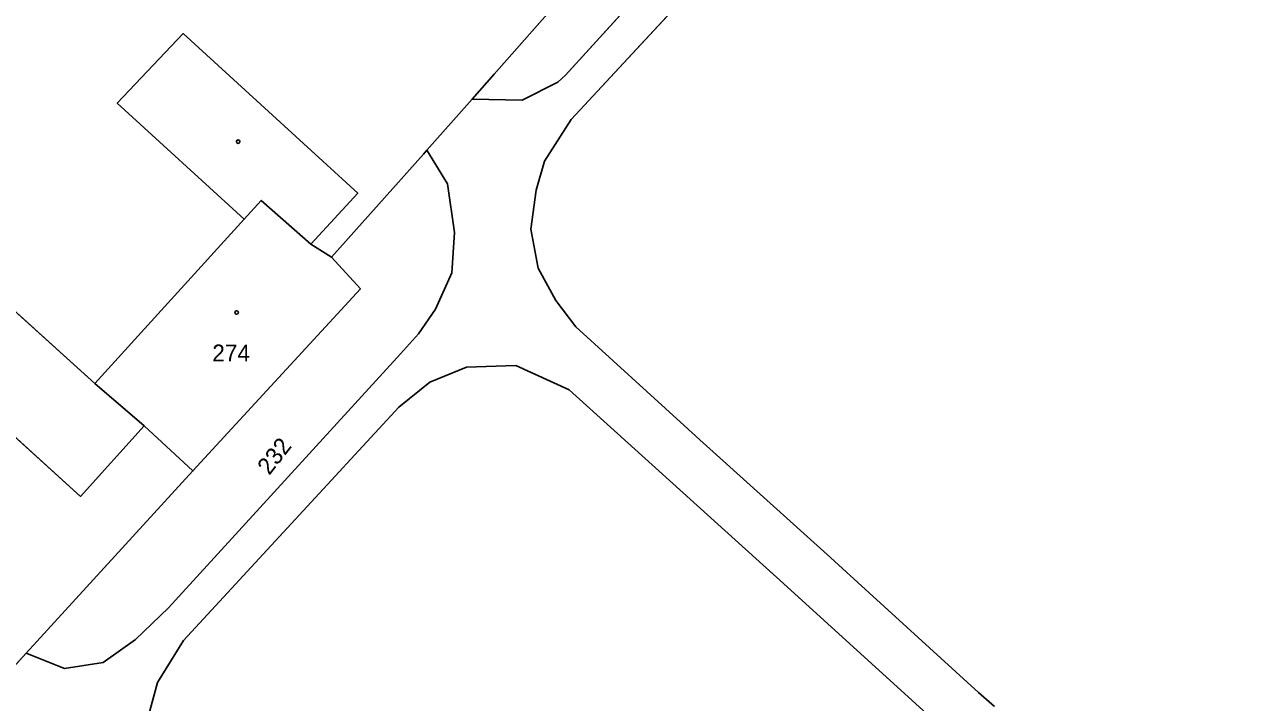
# Model space of a CAD drawing. Extents: x -689422 to -685210, y -987725 to -982160.
# Drawn here: x -685835.2 to -685712.3, y -986712.9 to -986644.7 of the extents above; entities that cross this region are included whole.
import ezdxf

# ---------------------------------------------------------------- set-up
doc = ezdxf.new("R2010")
doc.units = 0
for name, color, linetype in [('KN_Budovy', 7, 'Continuous'), ('KN_Hranice_parcel', 7, 'Continuous'), ('KN_Hranice_parcel_vnitrni_kresba', 7, 'Continuous'), ('KN_Parcelni cisla', 7, 'Continuous'), ('KN_Polygon parcely', 7, 'Continuous'), ('KN_POZEMKY_OSTATNI PLOCHA', 7, 'Continuous'), ('KN_POZEMKY_ZASTAVENA PLOCHA', 7, 'Continuous'), ('KN_VYUZITI_17_ostatni plocha_ostatni komunikace', 7, 'Continuous'), ('KN_VYUZITI_23_ostatni plocha_manipulacni plocha', 7, 'Continuous'), ('KN_Značky budov', 7, 'Continuous')]:
    doc.layers.add(name, color=color, linetype=linetype)

msp = doc.modelspace()

# ---------------------------------------------------------------- linework, layer by layer
at = {"layer": 'KN_Budovy'}
msp.add_lwpolyline([(-685818.24, -986689.59), (-685801.41, -986671.27), (-685804.32, -986668.06), (-685806.39, -986666.76), (-685811.37, -986662.37), (-685813.09, -986664.26), (-685828.12, -986680.78), (-685823.15, -986685.06)], close=True, dxfattribs=at)
at = {"layer": 'KN_Hranice_parcel'}
for p, q in [((-685790.16, -986652.17), (-685794.72, -986657.31)), ((-685818.24, -986689.59), (-685835.01, -986707.92)), ((-685835.01, -986707.92), (-685839.62, -986712.96))]:
    msp.add_line(p, q, dxfattribs=at)
for points in [[(-685728.39, -986582.12), (-685787.96, -986649.67), (-685790.16, -986652.17)], [(-685717.74, -986591.63), (-685725.41, -986599.54), (-685730.83, -986601.27), (-685740.03, -986605.78), (-685746.15, -986611.7), (-685780.8, -986649.77), (-685781.58, -986650.47), (-685785.14, -986652.28), (-685790.16, -986652.17)], [(-685737.67, -986713.29), (-685739.29, -986711.88), (-685752.56, -986699.76), (-685754.16, -986698.3), (-685767.28, -986686.44), (-685768.86, -986685), (-685779.76, -986675.07), (-685781.78, -986672.45), (-685783.53, -986669.17), (-685784.27, -986665.27), (-685783.74, -986661.32), (-685782.9, -986658.42), (-685780.21, -986654.24), (-685740.9, -986611.8), (-685737.8, -986609.28), (-685734.11, -986607.87), (-685732.57, -986607.94), (-685730.34, -986609.08), (-685727.16, -986612.02)], [(-685804.32, -986668.06), (-685806.39, -986666.76), (-685801.68, -986661.65), (-685819.22, -986645.58), (-685825.86, -986652.59), (-685813.09, -986664.26), (-685828.12, -986680.78), (-685841.01, -986669.12), (-685847.24, -986676.07), (-685829.56, -986692.15), (-685823.15, -986685.06), (-685818.24, -986689.59)], [(-685794.72, -986657.31), (-685792.65, -986660.7), (-685791.96, -986665.6), (-685792.23, -986669.64), (-685793.87, -986673.31), (-685795.58, -986675.78), (-685797.38, -986677.81), (-685820.69, -986703.35), (-685824.02, -986706.56), (-685827.27, -986708.86), (-685831.17, -986709.45), (-685835.01, -986707.92)], [(-685794.72, -986657.31), (-685795.07, -986657.73), (-685804.32, -986668.06)], [(-685804.32, -986668.06), (-685801.41, -986671.27), (-685818.24, -986689.59)], [(-685797.55, -986683.16), (-685819.19, -986706.64), (-685821.8, -986710.86), (-685823.11, -986715.71), (-685822.19, -986720.63), (-685820.48, -986724.25), (-685817.97, -986727.37), (-685704.26, -986830.99), (-685699.96, -986833.5), (-685695.09, -986834.52), (-685690.38, -986832.98), (-685686.33, -986830.06), (-685663.37, -986804.88), (-685660.74, -986800.61), (-685659.99, -986795.68), (-685660.65, -986791.76), (-685662.52, -986788.75), (-685713.18, -986742.49), (-685758.87, -986700.91), (-685780.41, -986681.42), (-685785.78, -986678.99), (-685790.76, -986679.14), (-685794.43, -986680.65), (-685797.55, -986683.16)]]:
    msp.add_lwpolyline(points, dxfattribs=at)
at = {"layer": 'KN_Hranice_parcel_vnitrni_kresba'}
for p, q in [((-685813.09, -986664.26), (-685811.37, -986662.37)), ((-685811.37, -986662.37), (-685806.39, -986666.76)), ((-685828.12, -986680.78), (-685823.15, -986685.06))]:
    msp.add_line(p, q, dxfattribs=at)
at = {"layer": 'KN_Polygon parcely'}
for points in [[(-685841.01, -986669.12), (-685828.12, -986680.78), (-685813.09, -986664.26), (-685825.86, -986652.59), (-685819.22, -986645.58), (-685801.68, -986661.65), (-685806.39, -986666.76), (-685804.32, -986668.06), (-685795.07, -986657.73), (-685794.72, -986657.31), (-685790.16, -986652.17), (-685787.96, -986649.67), (-685728.39, -986582.12)], [(-685711.78, -986584.82), (-685717.74, -986591.63), (-685725.41, -986599.54), (-685730.83, -986601.27), (-685740.03, -986605.78), (-685746.15, -986611.7), (-685780.8, -986649.77), (-685781.58, -986650.47), (-685785.14, -986652.28), (-685790.16, -986652.17), (-685794.72, -986657.31), (-685792.65, -986660.7), (-685791.96, -986665.6), (-685792.23, -986669.64), (-685793.87, -986673.31), (-685795.58, -986675.78), (-685797.38, -986677.81), (-685820.69, -986703.35), (-685824.02, -986706.56), (-685827.27, -986708.86), (-685831.17, -986709.45), (-685835.01, -986707.92), (-685839.62, -986712.96)], [(-685737.67, -986713.29), (-685739.29, -986711.88), (-685752.56, -986699.76), (-685754.16, -986698.3), (-685767.28, -986686.44), (-685768.86, -986685), (-685779.76, -986675.07), (-685781.78, -986672.45), (-685783.53, -986669.17), (-685784.27, -986665.27), (-685783.74, -986661.32), (-685782.9, -986658.42), (-685780.21, -986654.24), (-685740.9, -986611.8), (-685737.8, -986609.28), (-685734.11, -986607.87), (-685732.57, -986607.94), (-685730.34, -986609.08), (-685727.16, -986612.02), (-685713.02, -986596.53), (-685693.69, -986614.14)], [(-685707.77, -986629.56), (-685727.16, -986612.02), (-685730.34, -986609.08), (-685732.57, -986607.94), (-685734.11, -986607.87), (-685737.8, -986609.28), (-685740.9, -986611.8), (-685780.21, -986654.24), (-685782.9, -986658.42), (-685783.74, -986661.32), (-685784.27, -986665.27), (-685783.53, -986669.17), (-685781.78, -986672.45), (-685779.76, -986675.07), (-685768.86, -986685), (-685767.28, -986686.44), (-685754.16, -986698.3), (-685752.56, -986699.76), (-685739.29, -986711.88), (-685737.67, -986713.29)], [(-685839.62, -986712.96), (-685835.01, -986707.92), (-685818.24, -986689.59), (-685823.15, -986685.06), (-685829.56, -986692.15), (-685847.24, -986676.07)]]:
    msp.add_lwpolyline(points, dxfattribs=at)
for points in [[(-685728.39, -986582.12), (-685787.96, -986649.67), (-685790.16, -986652.17), (-685785.14, -986652.28), (-685781.58, -986650.47), (-685780.8, -986649.77), (-685746.15, -986611.7), (-685740.03, -986605.78), (-685730.83, -986601.27), (-685725.41, -986599.54), (-685717.74, -986591.63), (-685722.65, -986587.31)], [(-685823.15, -986685.06), (-685818.24, -986689.59), (-685801.41, -986671.27), (-685804.32, -986668.06), (-685806.39, -986666.76), (-685801.68, -986661.65), (-685819.22, -986645.58), (-685825.86, -986652.59), (-685813.09, -986664.26), (-685828.12, -986680.78), (-685841.01, -986669.12), (-685847.24, -986676.07), (-685829.56, -986692.15)], [(-685818.24, -986689.59), (-685835.01, -986707.92), (-685831.17, -986709.45), (-685827.27, -986708.86), (-685824.02, -986706.56), (-685820.69, -986703.35), (-685797.38, -986677.81), (-685795.58, -986675.78), (-685793.87, -986673.31), (-685792.23, -986669.64), (-685791.96, -986665.6), (-685792.65, -986660.7), (-685794.72, -986657.31), (-685795.07, -986657.73), (-685804.32, -986668.06), (-685801.41, -986671.27)], [(-685797.55, -986683.16), (-685819.19, -986706.64), (-685821.8, -986710.86), (-685823.11, -986715.71), (-685822.19, -986720.63), (-685820.48, -986724.25), (-685817.97, -986727.37), (-685704.26, -986830.99), (-685699.96, -986833.5), (-685695.09, -986834.52), (-685690.38, -986832.98), (-685686.33, -986830.06), (-685663.37, -986804.88), (-685660.74, -986800.61), (-685659.99, -986795.68), (-685660.65, -986791.76), (-685662.52, -986788.75), (-685713.18, -986742.49), (-685758.87, -986700.91), (-685780.41, -986681.42), (-685785.78, -986678.99), (-685790.76, -986679.14), (-685794.43, -986680.65)], [(-685797.55, -986683.16), (-685794.43, -986680.65), (-685790.76, -986679.14), (-685785.78, -986678.99), (-685780.41, -986681.42), (-685758.87, -986700.91), (-685713.18, -986742.49), (-685662.52, -986788.75), (-685660.65, -986791.76), (-685659.99, -986795.68), (-685660.74, -986800.61), (-685663.37, -986804.88), (-685686.33, -986830.06), (-685690.38, -986832.98), (-685695.09, -986834.52), (-685699.96, -986833.5), (-685704.26, -986830.99), (-685817.97, -986727.37), (-685820.48, -986724.25), (-685822.19, -986720.63), (-685823.11, -986715.71), (-685821.8, -986710.86), (-685819.19, -986706.64)]]:
    msp.add_lwpolyline(points, close=True, dxfattribs=at)
at = {"layer": 'KN_POZEMKY_OSTATNI PLOCHA'}
for p, q in [((-685728.39, -986582.12), (-685787.96, -986649.67)), ((-685787.96, -986649.67), (-685728.39, -986582.12)), ((-685780.8, -986649.77), (-685746.15, -986611.7)), ((-685746.15, -986611.7), (-685780.8, -986649.77)), ((-685740.9, -986611.8), (-685780.21, -986654.24)), ((-685780.21, -986654.24), (-685740.9, -986611.8)), ((-685819.22, -986645.58), (-685825.86, -986652.59)), ((-685801.68, -986661.65), (-685819.22, -986645.58)), ((-685787.96, -986649.67), (-685790.16, -986652.17)), ((-685790.16, -986652.17), (-685787.96, -986649.67)), ((-685785.14, -986652.28), (-685781.58, -986650.47)), ((-685781.58, -986650.47), (-685785.14, -986652.28)), ((-685781.58, -986650.47), (-685780.8, -986649.77)), ((-685780.8, -986649.77), (-685781.58, -986650.47)), ((-685825.86, -986652.59), (-685813.09, -986664.26)), ((-685790.16, -986652.17), (-685794.72, -986657.31)), ((-685794.72, -986657.31), (-685790.16, -986652.17)), ((-685790.16, -986652.17), (-685785.14, -986652.28)), ((-685785.14, -986652.28), (-685790.16, -986652.17)), ((-685780.21, -986654.24), (-685782.9, -986658.42)), ((-685782.9, -986658.42), (-685780.21, -986654.24)), ((-685795.07, -986657.73), (-685804.32, -986668.06)), ((-685804.32, -986668.06), (-685795.07, -986657.73)), ((-685794.72, -986657.31), (-685795.07, -986657.73)), ((-685795.07, -986657.73), (-685794.72, -986657.31)), ((-685792.65, -986660.7), (-685794.72, -986657.31)), ((-685794.72, -986657.31), (-685792.65, -986660.7)), ((-685782.9, -986658.42), (-685783.74, -986661.32)), ((-685783.74, -986661.32), (-685782.9, -986658.42)), ((-685791.96, -986665.6), (-685792.65, -986660.7)), ((-685792.65, -986660.7), (-685791.96, -986665.6)), ((-685783.74, -986661.32), (-685784.27, -986665.27)), ((-685784.27, -986665.27), (-685783.74, -986661.32)), ((-685806.39, -986666.76), (-685801.68, -986661.65)), ((-685813.09, -986664.26), (-685828.12, -986680.78)), ((-685784.27, -986665.27), (-685783.53, -986669.17)), ((-685783.53, -986669.17), (-685784.27, -986665.27)), ((-685792.23, -986669.64), (-685791.96, -986665.6)), ((-685791.96, -986665.6), (-685792.23, -986669.64)), ((-685804.32, -986668.06), (-685806.39, -986666.76)), ((-685801.41, -986671.27), (-685804.32, -986668.06)), ((-685828.12, -986680.78), (-685841.01, -986669.12)), ((-685793.87, -986673.31), (-685792.23, -986669.64)), ((-685792.23, -986669.64), (-685793.87, -986673.31)), ((-685783.53, -986669.17), (-685781.78, -986672.45)), ((-685781.78, -986672.45), (-685783.53, -986669.17)), ((-685818.24, -986689.59), (-685801.41, -986671.27)), ((-685781.78, -986672.45), (-685779.76, -986675.07)), ((-685779.76, -986675.07), (-685781.78, -986672.45)), ((-685795.58, -986675.78), (-685793.87, -986673.31)), ((-685793.87, -986673.31), (-685795.58, -986675.78)), ((-685779.76, -986675.07), (-685768.86, -986685)), ((-685768.86, -986685), (-685779.76, -986675.07)), ((-685847.24, -986676.07), (-685829.56, -986692.15)), ((-685797.38, -986677.81), (-685795.58, -986675.78)), ((-685795.58, -986675.78), (-685797.38, -986677.81)), ((-685820.69, -986703.35), (-685797.38, -986677.81)), ((-685797.38, -986677.81), (-685820.69, -986703.35)), ((-685794.43, -986680.65), (-685790.76, -986679.14)), ((-685790.76, -986679.14), (-685794.43, -986680.65)), ((-685790.76, -986679.14), (-685785.78, -986678.99)), ((-685785.78, -986678.99), (-685790.76, -986679.14)), ((-685785.78, -986678.99), (-685780.41, -986681.42)), ((-685780.41, -986681.42), (-685785.78, -986678.99)), ((-685797.55, -986683.16), (-685794.43, -986680.65)), ((-685794.43, -986680.65), (-685797.55, -986683.16)), ((-685780.41, -986681.42), (-685758.87, -986700.91)), ((-685758.87, -986700.91), (-685780.41, -986681.42)), ((-685819.19, -986706.64), (-685797.55, -986683.16)), ((-685797.55, -986683.16), (-685819.19, -986706.64)), ((-685829.56, -986692.15), (-685823.15, -986685.06)), ((-685823.15, -986685.06), (-685818.24, -986689.59)), ((-685768.86, -986685), (-685767.28, -986686.44)), ((-685767.28, -986686.44), (-685768.86, -986685)), ((-685767.28, -986686.44), (-685754.16, -986698.3)), ((-685754.16, -986698.3), (-685767.28, -986686.44)), ((-685818.24, -986689.59), (-685835.01, -986707.92)), ((-685835.01, -986707.92), (-685818.24, -986689.59)), ((-685754.16, -986698.3), (-685752.56, -986699.76)), ((-685752.56, -986699.76), (-685754.16, -986698.3)), ((-685758.87, -986700.91), (-685713.18, -986742.49)), ((-685713.18, -986742.49), (-685758.87, -986700.91)), ((-685752.56, -986699.76), (-685739.29, -986711.88)), ((-685739.29, -986711.88), (-685752.56, -986699.76)), ((-685824.02, -986706.56), (-685820.69, -986703.35)), ((-685820.69, -986703.35), (-685824.02, -986706.56)), ((-685827.27, -986708.86), (-685824.02, -986706.56)), ((-685824.02, -986706.56), (-685827.27, -986708.86)), ((-685821.8, -986710.86), (-685819.19, -986706.64)), ((-685819.19, -986706.64), (-685821.8, -986710.86)), ((-685835.01, -986707.92), (-685839.62, -986712.96)), ((-685839.62, -986712.96), (-685835.01, -986707.92)), ((-685835.01, -986707.92), (-685831.17, -986709.45)), ((-685831.17, -986709.45), (-685835.01, -986707.92)), ((-685831.17, -986709.45), (-685827.27, -986708.86)), ((-685827.27, -986708.86), (-685831.17, -986709.45)), ((-685823.11, -986715.71), (-685821.8, -986710.86)), ((-685821.8, -986710.86), (-685823.11, -986715.71)), ((-685739.29, -986711.88), (-685737.67, -986713.29)), ((-685737.67, -986713.29), (-685739.29, -986711.88))]:
    msp.add_line(p, q, dxfattribs=at)
at = {"layer": 'KN_POZEMKY_ZASTAVENA PLOCHA'}
for p, q in [((-685825.86, -986652.59), (-685819.22, -986645.58)), ((-685819.22, -986645.58), (-685801.68, -986661.65)), ((-685813.09, -986664.26), (-685825.86, -986652.59)), ((-685801.68, -986661.65), (-685806.39, -986666.76)), ((-685828.12, -986680.78), (-685813.09, -986664.26)), ((-685806.39, -986666.76), (-685804.32, -986668.06)), ((-685804.32, -986668.06), (-685801.41, -986671.27)), ((-685841.01, -986669.12), (-685828.12, -986680.78)), ((-685801.41, -986671.27), (-685818.24, -986689.59)), ((-685829.56, -986692.15), (-685847.24, -986676.07)), ((-685823.15, -986685.06), (-685829.56, -986692.15)), ((-685818.24, -986689.59), (-685823.15, -986685.06))]:
    msp.add_line(p, q, dxfattribs=at)
at = {"layer": 'KN_VYUZITI_17_ostatni plocha_ostatni komunikace'}
for p, q in [((-685780.8, -986649.77), (-685746.15, -986611.7)), ((-685740.9, -986611.8), (-685780.21, -986654.24)), ((-685785.14, -986652.28), (-685781.58, -986650.47)), ((-685781.58, -986650.47), (-685780.8, -986649.77)), ((-685794.72, -986657.31), (-685790.16, -986652.17)), ((-685790.16, -986652.17), (-685785.14, -986652.28)), ((-685780.21, -986654.24), (-685782.9, -986658.42)), ((-685792.65, -986660.7), (-685794.72, -986657.31)), ((-685782.9, -986658.42), (-685783.74, -986661.32)), ((-685791.96, -986665.6), (-685792.65, -986660.7)), ((-685783.74, -986661.32), (-685784.27, -986665.27)), ((-685784.27, -986665.27), (-685783.53, -986669.17)), ((-685792.23, -986669.64), (-685791.96, -986665.6)), ((-685793.87, -986673.31), (-685792.23, -986669.64)), ((-685783.53, -986669.17), (-685781.78, -986672.45)), ((-685781.78, -986672.45), (-685779.76, -986675.07)), ((-685795.58, -986675.78), (-685793.87, -986673.31)), ((-685779.76, -986675.07), (-685768.86, -986685)), ((-685797.38, -986677.81), (-685795.58, -986675.78)), ((-685820.69, -986703.35), (-685797.38, -986677.81)), ((-685790.76, -986679.14), (-685794.43, -986680.65)), ((-685785.78, -986678.99), (-685790.76, -986679.14)), ((-685780.41, -986681.42), (-685785.78, -986678.99)), ((-685794.43, -986680.65), (-685797.55, -986683.16)), ((-685758.87, -986700.91), (-685780.41, -986681.42)), ((-685797.55, -986683.16), (-685819.19, -986706.64)), ((-685768.86, -986685), (-685767.28, -986686.44)), ((-685767.28, -986686.44), (-685754.16, -986698.3)), ((-685754.16, -986698.3), (-685752.56, -986699.76)), ((-685713.18, -986742.49), (-685758.87, -986700.91)), ((-685752.56, -986699.76), (-685739.29, -986711.88)), ((-685824.02, -986706.56), (-685820.69, -986703.35)), ((-685827.27, -986708.86), (-685824.02, -986706.56)), ((-685819.19, -986706.64), (-685821.8, -986710.86)), ((-685839.62, -986712.96), (-685835.01, -986707.92)), ((-685835.01, -986707.92), (-685831.17, -986709.45)), ((-685831.17, -986709.45), (-685827.27, -986708.86)), ((-685821.8, -986710.86), (-685823.11, -986715.71)), ((-685739.29, -986711.88), (-685737.67, -986713.29))]:
    msp.add_line(p, q, dxfattribs=at)
at = {"layer": 'KN_VYUZITI_23_ostatni plocha_manipulacni plocha'}
for p, q in [((-685728.39, -986582.12), (-685787.96, -986649.67)), ((-685787.96, -986649.67), (-685728.39, -986582.12)), ((-685746.15, -986611.7), (-685780.8, -986649.77)), ((-685780.21, -986654.24), (-685740.9, -986611.8)), ((-685819.22, -986645.58), (-685825.86, -986652.59)), ((-685801.68, -986661.65), (-685819.22, -986645.58)), ((-685787.96, -986649.67), (-685790.16, -986652.17)), ((-685790.16, -986652.17), (-685787.96, -986649.67)), ((-685781.58, -986650.47), (-685785.14, -986652.28)), ((-685780.8, -986649.77), (-685781.58, -986650.47)), ((-685825.86, -986652.59), (-685813.09, -986664.26)), ((-685790.16, -986652.17), (-685794.72, -986657.31)), ((-685785.14, -986652.28), (-685790.16, -986652.17)), ((-685782.9, -986658.42), (-685780.21, -986654.24)), ((-685795.07, -986657.73), (-685804.32, -986668.06)), ((-685804.32, -986668.06), (-685795.07, -986657.73)), ((-685794.72, -986657.31), (-685795.07, -986657.73)), ((-685795.07, -986657.73), (-685794.72, -986657.31)), ((-685794.72, -986657.31), (-685792.65, -986660.7)), ((-685783.74, -986661.32), (-685782.9, -986658.42)), ((-685792.65, -986660.7), (-685791.96, -986665.6)), ((-685784.27, -986665.27), (-685783.74, -986661.32)), ((-685806.39, -986666.76), (-685801.68, -986661.65)), ((-685813.09, -986664.26), (-685828.12, -986680.78)), ((-685783.53, -986669.17), (-685784.27, -986665.27)), ((-685791.96, -986665.6), (-685792.23, -986669.64)), ((-685804.32, -986668.06), (-685806.39, -986666.76)), ((-685801.41, -986671.27), (-685804.32, -986668.06)), ((-685828.12, -986680.78), (-685841.01, -986669.12)), ((-685792.23, -986669.64), (-685793.87, -986673.31)), ((-685781.78, -986672.45), (-685783.53, -986669.17)), ((-685818.24, -986689.59), (-685801.41, -986671.27)), ((-685779.76, -986675.07), (-685781.78, -986672.45)), ((-685793.87, -986673.31), (-685795.58, -986675.78)), ((-685768.86, -986685), (-685779.76, -986675.07)), ((-685847.24, -986676.07), (-685829.56, -986692.15)), ((-685795.58, -986675.78), (-685797.38, -986677.81)), ((-685797.38, -986677.81), (-685820.69, -986703.35)), ((-685794.43, -986680.65), (-685790.76, -986679.14)), ((-685790.76, -986679.14), (-685785.78, -986678.99)), ((-685785.78, -986678.99), (-685780.41, -986681.42)), ((-685797.55, -986683.16), (-685794.43, -986680.65)), ((-685780.41, -986681.42), (-685758.87, -986700.91)), ((-685819.19, -986706.64), (-685797.55, -986683.16)), ((-685829.56, -986692.15), (-685823.15, -986685.06)), ((-685823.15, -986685.06), (-685818.24, -986689.59)), ((-685767.28, -986686.44), (-685768.86, -986685)), ((-685754.16, -986698.3), (-685767.28, -986686.44)), ((-685818.24, -986689.59), (-685835.01, -986707.92)), ((-685835.01, -986707.92), (-685818.24, -986689.59)), ((-685752.56, -986699.76), (-685754.16, -986698.3)), ((-685758.87, -986700.91), (-685713.18, -986742.49)), ((-685739.29, -986711.88), (-685752.56, -986699.76)), ((-685820.69, -986703.35), (-685824.02, -986706.56)), ((-685824.02, -986706.56), (-685827.27, -986708.86)), ((-685821.8, -986710.86), (-685819.19, -986706.64)), ((-685835.01, -986707.92), (-685839.62, -986712.96)), ((-685831.17, -986709.45), (-685835.01, -986707.92)), ((-685827.27, -986708.86), (-685831.17, -986709.45)), ((-685823.11, -986715.71), (-685821.8, -986710.86)), ((-685737.67, -986713.29), (-685739.29, -986711.88))]:
    msp.add_line(p, q, dxfattribs=at)
at = {"layer": 'KN_Značky budov'}
for centre in [(-685813.7, -986656.45), (-685813.85, -986673.65)]:
    msp.add_circle(centre, 0.175, dxfattribs=at)

# ---------------------------------------------------------------- texts
at = {"layer": 'KN_Parcelni cisla'}
msp.add_text('274', height=1.7, dxfattribs=at).set_placement((-685816.3, -986678.57))
msp.add_text('232', height=1.7, rotation=52, dxfattribs=at).set_placement((-685810.57, -986690.09))

doc.saveas('drawing.dxf')
